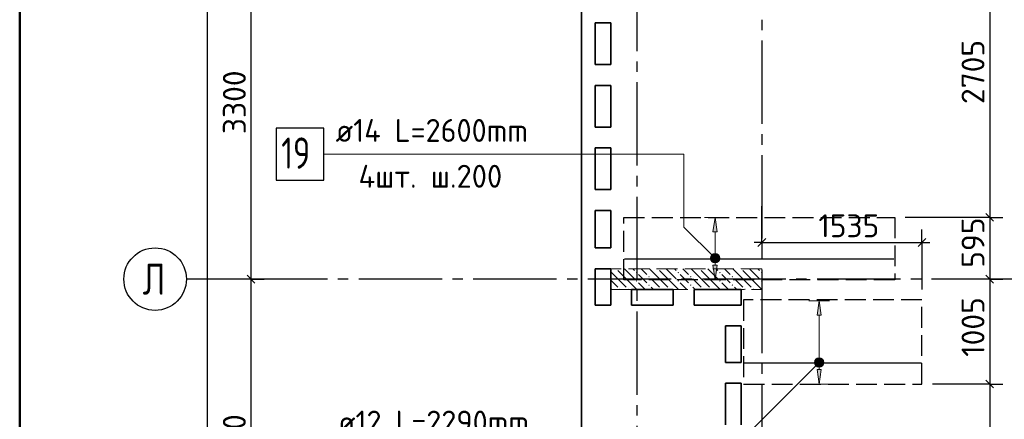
# Model space of a CAD drawing. Header units: millimetres. Extents: x 40580 to 1930067, y -240640 to 81020.
# Tile 267 of 656: x 761149 to 770600, y -202605 to -198768. Entities that reach past the tile are written whole.
import ezdxf

# ---------------------------------------------------------------- set-up
doc = ezdxf.new("R2010")
doc.units = ezdxf.units.MM
for name, pattern in [('______2', [270, 200, -70]), ('______5', [1100, 800, -100, 100, -100]), ('CENTER', [2, 1.25, -0.25, 0.25, -0.25])]:
    doc.linetypes.add(name, pattern=pattern)
for name, color, linetype, lineweight in [('Standard', 7, 'Continuous', 25), ('ДОП Верх по У', 7, 'Continuous', 25), ('ЖБ Перекрытие верхний уровень', 7, 'Continuous', 35), ('ОСИ', 7, 'CENTER', 15), ('Позиционная метка номер позиции', 7, 'Continuous', 13), ('Примечания', 7, 'Continuous', 13)]:
    doc.layers.add(name, color=color, linetype=linetype, lineweight=lineweight)
doc.layers.add('ЖБ Пилон', color=7, linetype='______2', lineweight=13, true_color=0xa0a0a0)
doc.styles.add('ISOCPEUR', font='isocpeur.ttf')

msp = doc.modelspace()

# ---------------------------------------------------------------- hatches: boundary and pattern name
at = {"layer": 'ДОП Верх по У', "linetype": 'Continuous', "lineweight": 13, "transparency": 33554687}
for points in [[(767844, -200805.6), (767824, -200665.6), (767804, -200805.6)], [(767786.5, -201065.6), (767861.5, -201065.6), (767856.2, -201046.8)], [(767786.5, -201065.6), (767856.2, -201046.8), (767791.7, -201046.8)], [(767791.7, -201084.3), (767861.5, -201065.6), (767786.5, -201065.6)], [(767791.7, -201046.8), (767856.2, -201046.8), (767842.7, -201033.3)], [(767791.7, -201046.8), (767842.7, -201033.3), (767805.2, -201033.3)], [(767791.7, -201084.3), (767856.2, -201084.3), (767861.5, -201065.6)], [(767805.2, -201097.8), (767856.2, -201084.3), (767791.7, -201084.3)], [(767805.2, -201033.3), (767842.7, -201033.3), (767824, -201028.1)], [(767805.2, -201097.8), (767842.7, -201097.8), (767856.2, -201084.3)], [(767842.7, -201097.8), (767805.2, -201097.8), (767824, -201103.1)], [(768843.2, -201605.6), (768823.2, -201465.6), (768803.2, -201605.6)], [(768785.7, -202065.6), (768860.7, -202065.6), (768855.5, -202046.8)], [(768785.7, -202065.6), (768855.5, -202046.8), (768791, -202046.8)], [(768791, -202084.3), (768860.7, -202065.6), (768785.7, -202065.6)], [(768791, -202046.8), (768855.5, -202046.8), (768842, -202033.3)], [(768791, -202046.8), (768842, -202033.3), (768804.5, -202033.3)], [(768791, -202084.3), (768855.5, -202084.3), (768860.7, -202065.6)], [(768804.5, -202033.3), (768842, -202033.3), (768823.2, -202028.1)], [(768804.5, -202097.8), (768855.5, -202084.3), (768791, -202084.3)], [(768804.5, -202097.8), (768842, -202097.8), (768855.5, -202084.3)], [(768842, -202097.8), (768804.5, -202097.8), (768823.2, -202103.1)]]:
    msp.add_hatch(color=7, dxfattribs=at).paths.add_polyline_path(points)
for points in [[(767844, -201125.6), (767824, -201265.6), (767804, -201125.6)], [(768843.2, -202125.6), (768823.2, -202265.6), (768803.2, -202125.6)]]:
    msp.add_hatch(color=7, dxfattribs=at).paths.add_polyline_path(points, flags=16)
at = {"layer": 'ЖБ Пилон', "linetype": 'Continuous', "lineweight": -3, "transparency": 33554687}
for points in [[(766873.6, -201158.6), (766870.2, -201162), (766866.8, -201158.6)], [(767063.7, -201195.5), (767070.2, -201189), (767076.7, -201195.5), (767070.2, -201202)], [(767273.6, -201158.6), (767270.2, -201162), (767266.8, -201158.6)], [(767463.7, -201195.5), (767470.2, -201189), (767476.7, -201195.5), (767470.2, -201202)], [(767673.6, -201158.6), (767670.2, -201162), (767666.8, -201158.6)], [(767863.7, -201195.5), (767870.2, -201189), (767876.7, -201195.5), (767870.2, -201202)], [(768073.6, -201158.6), (768070.2, -201162), (768066.8, -201158.6)], [(768263.7, -201195.5), (768270.2, -201189), (768273.2, -201192), (768273.2, -201198.9), (768270.2, -201202)], [(767063.7, -201275.5), (767070.2, -201269), (767076.7, -201275.5), (767070.2, -201282)], [(767183.7, -201235.5), (767190.2, -201229), (767196.7, -201235.5), (767190.2, -201242)], [(767183.7, -201315.5), (767190.2, -201309), (767196.7, -201315.5), (767190.2, -201322)], [(767463.7, -201275.5), (767470.2, -201269), (767476.7, -201275.5), (767470.2, -201282)], [(767583.7, -201235.5), (767590.2, -201229), (767596.7, -201235.5), (767590.2, -201242)], [(767583.7, -201315.5), (767590.2, -201309), (767596.7, -201315.5), (767590.2, -201322)], [(767863.7, -201275.5), (767870.2, -201269), (767876.7, -201275.5), (767870.2, -201282)], [(767983.7, -201235.5), (767990.2, -201229), (767996.7, -201235.5), (767990.2, -201242)], [(767983.7, -201315.5), (767990.2, -201309), (767996.7, -201315.5), (767990.2, -201322)], [(768263.7, -201275.5), (768270.2, -201269), (768273.2, -201272), (768273.2, -201278.9), (768270.2, -201282)], [(766903.7, -201355.5), (766910.2, -201349), (766916.7, -201355.5), (766913.5, -201358.6), (766906.8, -201358.6)], [(766983.7, -201355.5), (766990.2, -201349), (766996.7, -201355.5), (766993.5, -201358.6), (766986.8, -201358.6)], [(767303.7, -201355.5), (767310.2, -201349), (767316.7, -201355.5), (767313.5, -201358.6), (767306.8, -201358.6)], [(767383.7, -201355.5), (767390.2, -201349), (767396.7, -201355.5), (767393.5, -201358.6), (767386.8, -201358.6)], [(767703.7, -201355.5), (767710.2, -201349), (767716.7, -201355.5), (767713.5, -201358.6), (767706.8, -201358.6)], [(767783.7, -201355.5), (767790.2, -201349), (767796.7, -201355.5), (767793.5, -201358.6), (767786.8, -201358.6)], [(768103.7, -201355.5), (768110.2, -201349), (768116.7, -201355.5), (768113.5, -201358.6), (768106.8, -201358.6)], [(768183.7, -201355.5), (768190.2, -201349), (768196.7, -201355.5), (768193.5, -201358.6), (768186.8, -201358.6)]]:
    msp.add_hatch(color=7, dxfattribs=at).paths.add_polyline_path(points, flags=16)
at = {"layer": 'Позиционная метка номер позиции', "linetype": 'Continuous', "lineweight": 13, "transparency": 33554687}
for points in [[(767792.2, -201090.4), (767835.4, -201015.3), (767780.7, -201070)], [(767780.7, -201070), (767835.4, -201015.3), (767812.5, -201015.3)], [(767780.7, -201070), (767812.5, -201015.3), (767780.7, -201047.1)], [(767780.7, -201047.1), (767812.5, -201015.3), (767792.2, -201026.8)], [(767792.2, -201090.4), (767855.8, -201026.8), (767835.4, -201015.3)], [(767812.5, -201101.9), (767855.8, -201026.8), (767792.2, -201090.4)], [(767812.5, -201101.9), (767867.3, -201047.1), (767855.8, -201026.8)], [(767835.4, -201101.9), (767867.3, -201047.1), (767812.5, -201101.9)], [(767835.4, -201101.9), (767867.3, -201070), (767867.3, -201047.1)], [(767867.3, -201070), (767835.4, -201101.9), (767855.8, -201090.4)], [(768780, -202047.1), (768855.1, -202090.4), (768791.4, -202026.8)], [(768780, -202070), (768834.7, -202101.9), (768780, -202047.1)], [(768780, -202047.1), (768834.7, -202101.9), (768855.1, -202090.4)], [(768791.4, -202026.8), (768866.5, -202070), (768811.8, -202015.3)], [(768791.4, -202026.8), (768855.1, -202090.4), (768866.5, -202070)], [(768811.8, -202015.3), (768866.5, -202070), (768866.5, -202047.1)], [(768811.8, -202015.3), (768866.5, -202047.1), (768834.7, -202015.3)], [(768834.7, -202015.3), (768866.5, -202047.1), (768855.1, -202026.8)], [(768811.8, -202101.9), (768780, -202070), (768791.4, -202090.4)], [(768780, -202070), (768811.8, -202101.9), (768834.7, -202101.9)]]:
    msp.add_hatch(color=7, dxfattribs=at).paths.add_polyline_path(points)

# ---------------------------------------------------------------- linework, layer by layer
at = {"layer": 'Standard', "color": 7, "linetype": 'Continuous', "lineweight": -3, "transparency": 33554687}
for p, q in [((763369.8, -201258.6), (763369.8, -197958.6)), ((770460.2, -197958.6), (770460.2, -200665.6)), ((770460.2, -200665.6), (770460.2, -201258.6)), ((768273.2, -200906.8), (768198.2, -200906.8)), ((768273.2, -200906.8), (769810.2, -200906.8)), ((769810.2, -200906.8), (769885.2, -200906.8)), ((763369.8, -204558.6), (763369.8, -201258.6)), ((770460.2, -201258.6), (770460.2, -202265.6)), ((770460.2, -202265.6), (770460.2, -204065.6))]:
    msp.add_line(p, q, dxfattribs=at)
at = {"layer": 'Standard', "color": 251, "linetype": 'Continuous', "lineweight": -3, "true_color": 0x656565, "transparency": 33554687}
for p, q in [((768273.2, -200906.8), (768273.2, -200558.6)), ((770460.2, -200665.6), (770335.2, -200665.6)), ((770460.2, -200665.6), (770585.2, -200665.6)), ((768273.2, -200906.8), (768273.2, -200781.8)), ((769810.2, -200906.8), (769810.2, -200781.8)), ((768273.2, -200906.8), (768273.2, -201031.8)), ((769810.2, -200906.8), (769810.2, -201031.8)), ((769810.2, -200906.8), (769810.2, -201358.6)), ((763369.8, -201258.6), (763244.8, -201258.6)), ((763369.8, -201258.6), (763494.8, -201258.6)), ((770460.2, -201258.6), (770335.2, -201258.6)), ((770460.2, -201258.6), (770585.2, -201258.6)), ((770460.2, -202265.6), (770335.2, -202265.6)), ((770460.2, -202265.6), (770585.2, -202265.6))]:
    msp.add_line(p, q, dxfattribs=at)
at = {"layer": 'Standard', "color": 7, "linetype": 'Continuous', "lineweight": 25, "transparency": 33554687}
for p, q in [((770422.7, -200628.1), (770497.7, -200703.1)), ((768235.7, -200944.3), (768310.7, -200869.3)), ((769772.7, -200944.3), (769847.7, -200869.3)), ((763407.3, -201296.1), (763332.3, -201221.1)), ((770422.7, -201221.1), (770497.7, -201296.1)), ((770422.7, -202228.1), (770497.7, -202303.1))]:
    msp.add_line(p, q, dxfattribs=at)
at = {"layer": 'Standard', "color": 7, "linetype": 'Continuous', "lineweight": 50, "transparency": 33554687}
msp.add_lwpolyline([(761149.2, -181388.6), (800649.2, -181388.6), (800649.2, -239788.6), (761149.2, -239788.6), (761149.2, -181388.6)], close=True, dxfattribs=at)
at = {"layer": 'Standard', "color": 7, "linetype": 'Continuous', "lineweight": -3, "transparency": 33554687}
msp.add_lwpolyline([(762950.8, -229658.6), (762950.8, -206841.1), (762950.8, -206841.1), (762950.8, -183168.6)], dxfattribs=at)
at = {"layer": 'Standard', "color": 251, "linetype": 'Continuous', "lineweight": -3, "true_color": 0x656565, "transparency": 33554687}
for points in [[(770460.2, -200665.6), (770443.2, -200665.6), (770443.2, -200665.6), (770443.2, -200665.6), (770443.2, -200665.6), (770443.2, -200665.6), (770443.2, -200665.6), (770443.2, -200665.6), (770443.2, -200665.6), (770443.2, -200665.6), (770443.2, -200665.6), (770443.2, -200665.6), (770443.2, -200665.6), (770443.2, -200665.6), (770443.2, -200665.6), (770443.2, -200665.6), (770443.2, -200665.6), (770443.2, -200665.6), (770443.2, -200665.6), (770443.2, -200665.6), (770443.2, -200665.6), (770443.2, -200665.6), (770443.2, -200665.6), (770443.2, -200665.6), (770443.2, -200665.6), (770443.2, -200665.6), (770443.2, -200665.6), (770443.2, -200665.6), (770443.2, -200665.6), (770443.2, -200665.6), (770443.2, -200665.6), (770443.2, -200665.6), (770443.2, -200665.6), (769648.2, -200665.6)], [(763369.8, -201258.6), (763352.8, -201258.6), (763352.8, -201258.6), (763352.8, -201258.6), (763352.8, -201258.6), (763352.8, -201258.6), (763352.8, -201258.6), (763352.8, -201258.6), (763352.8, -201258.6), (763352.8, -201258.6), (763352.8, -201258.6), (763352.8, -201258.6), (763352.8, -201258.6), (762849.2, -201258.6)], [(770460.2, -201258.6), (770443.2, -201258.6), (770443.2, -201258.6), (770443.2, -201258.6), (770443.2, -201258.6), (770443.2, -201258.6), (770443.2, -201258.6), (770443.2, -201258.6), (770443.2, -201258.6), (770443.2, -201258.6), (770443.2, -201258.6), (770443.2, -201258.6), (770443.2, -201258.6), (770443.2, -201258.6), (770443.2, -201258.6), (770443.2, -201258.6), (770443.2, -201258.6), (770443.2, -201258.6), (770443.2, -201258.6), (770443.2, -201258.6), (770443.2, -201258.6), (770443.2, -201258.6), (770443.2, -201258.6), (770443.2, -201258.6), (770443.2, -201258.6), (770443.2, -201258.6), (770443.2, -201258.6), (770443.2, -201258.6), (770443.2, -201258.6), (770443.2, -201258.6), (770443.2, -201258.6), (770205.7, -201258.6)], [(770460.2, -202265.6), (770443.2, -202265.6), (770443.2, -202265.6), (770443.2, -202265.6), (770443.2, -202265.6), (770443.2, -202265.6), (770443.2, -202265.6), (770443.2, -202265.6), (770443.2, -202265.6), (770443.2, -202265.6), (770443.2, -202265.6), (770443.2, -202265.6), (770443.2, -202265.6), (770443.2, -202265.6), (770443.2, -202265.6), (770443.2, -202265.6), (770443.2, -202265.6), (770443.2, -202265.6), (770443.2, -202265.6), (770443.2, -202265.6), (770443.2, -202265.6), (770443.2, -202265.6), (770443.2, -202265.6), (770443.2, -202265.6), (770443.2, -202265.6), (770443.2, -202265.6), (770443.2, -202265.6), (770443.2, -202265.6), (770443.2, -202265.6), (769910.2, -202265.6)]]:
    msp.add_lwpolyline(points, dxfattribs=at)
at = {"layer": 'ДОП Верх по У', "color": 7, "linetype": 'Continuous', "lineweight": 13, "transparency": 33554687}
msp.add_line((764161.8, -200058.6), (766269.8, -200058.6), dxfattribs=at)
at = {"layer": 'ДОП Верх по У', "color": 251, "linetype": 'Continuous', "lineweight": 13, "true_color": 0x494949, "transparency": 33554687}
for p, q in [((767824, -200665.6), (767724, -200665.6)), ((767824, -200665.6), (767804, -200805.6)), ((767844, -200805.6), (767824, -200665.6)), ((767824, -200665.6), (767924, -200665.6)), ((767824, -200665.6), (767824, -200665.6)), ((767804, -200805.6), (767844, -200805.6)), ((767824, -201035.6), (767824, -200805.6)), ((767786.5, -201065.6), (767786.5, -201065.6)), ((767824, -201125.6), (767824, -201095.6)), ((767861.5, -201065.6), (767861.5, -201065.6)), ((767824, -201265.6), (767804, -201125.6)), ((767804, -201125.6), (767844, -201125.6)), ((767844, -201125.6), (767824, -201265.6)), ((767824, -201265.6), (767724, -201265.6)), ((767824, -201265.6), (767924, -201265.6)), ((767824, -201265.6), (767824, -201265.6)), ((768823.2, -201465.6), (768723.2, -201465.6)), ((768823.2, -201465.6), (768803.2, -201605.6)), ((768843.2, -201605.6), (768823.2, -201465.6)), ((768823.2, -201465.6), (768923.2, -201465.6)), ((768823.2, -201465.6), (768823.2, -201465.6)), ((768803.2, -201605.6), (768843.2, -201605.6)), ((768823.2, -202035.6), (768823.2, -201605.6)), ((768785.7, -202065.6), (768785.7, -202065.6)), ((768860.7, -202065.6), (768860.7, -202065.6)), ((768823.2, -202265.6), (768803.2, -202125.6)), ((768803.2, -202125.6), (768843.2, -202125.6)), ((768823.2, -202125.6), (768823.2, -202095.6)), ((768843.2, -202125.6), (768823.2, -202265.6)), ((768823.2, -202265.6), (768723.2, -202265.6)), ((768823.2, -202265.6), (768923.2, -202265.6)), ((768823.2, -202265.6), (768823.2, -202265.6))]:
    msp.add_line(p, q, dxfattribs=at)
at = {"layer": 'ДОП Верх по У', "color": 7, "linetype": 'Continuous', "lineweight": -3, "transparency": 33554687}
for p, q in [((769541.2, -201065.6), (766955.2, -201065.6)), ((769804.2, -202065.6), (768104.2, -202065.6))]:
    msp.add_line(p, q, dxfattribs=at)
at = {"layer": 'ДОП Верх по У', "color": 7, "linetype": 'Continuous', "lineweight": 25, "transparency": 33554687}
msp.add_lwpolyline([(763609.8, -200308.6), (764069.8, -200308.6), (764069.8, -199808.6), (763609.8, -199808.6), (763609.8, -200308.6)], dxfattribs=at)
at = {"layer": 'ДОП Верх по У', "color": 251, "linetype": 'Continuous', "lineweight": 13, "true_color": 0x494949, "transparency": 33554687}
for centre in [(767824, -201065.6), (768823.2, -202065.6)]:
    msp.add_circle(centre, 37.5, dxfattribs=at)
at = {"layer": 'ЖБ Перекрытие верхний уровень', "transparency": 33554687}
for p, q in [((766543.2, -183068.6), (766543.2, -207218.6)), ((766673.2, -199198.6), (766673.2, -198798.6)), ((766673.2, -198798.6), (766823.2, -198798.6)), ((766823.2, -198798.6), (766823.2, -199198.6)), ((766823.2, -199198.6), (766673.2, -199198.6)), ((766673.2, -199798.6), (766673.2, -199398.6)), ((766673.2, -199398.6), (766823.2, -199398.6)), ((766823.2, -199398.6), (766823.2, -199798.6)), ((766823.2, -199798.6), (766673.2, -199798.6)), ((766673.2, -200398.6), (766673.2, -199998.6)), ((766673.2, -199998.6), (766823.2, -199998.6)), ((766823.2, -199998.6), (766823.2, -200398.6)), ((766823.2, -200398.6), (766673.2, -200398.6)), ((766673.2, -200958.6), (766673.2, -200598.6)), ((766673.2, -200598.6), (766823.2, -200598.6)), ((766823.2, -200598.6), (766823.2, -200958.6)), ((766823.2, -200958.6), (766673.2, -200958.6)), ((766673.2, -201508.6), (766673.2, -201158.6)), ((766673.2, -201158.6), (766823.2, -201158.6)), ((766823.2, -201158.6), (766823.2, -201508.6)), ((767023.2, -201508.6), (767023.2, -201358.6)), ((767023.2, -201358.6), (767423.2, -201358.6)), ((767423.2, -201358.6), (767423.2, -201508.6)), ((767623.2, -201358.6), (768073.2, -201358.6)), ((767623.2, -201508.6), (767623.2, -201358.6)), ((768073.2, -201358.6), (768073.2, -201508.6)), ((766823.2, -201508.6), (766673.2, -201508.6)), ((767423.2, -201508.6), (767023.2, -201508.6)), ((768073.2, -201508.6), (767623.2, -201508.6)), ((767923.2, -201708.6), (768073.2, -201708.6)), ((767923.2, -202058.6), (767923.2, -201708.6)), ((768073.2, -201708.6), (768073.2, -202058.6)), ((768073.2, -202058.6), (767923.2, -202058.6)), ((767923.2, -202658.6), (767923.2, -202258.6)), ((767923.2, -202258.6), (768073.2, -202258.6)), ((768073.2, -202258.6), (768073.2, -202658.6))]:
    msp.add_line(p, q, dxfattribs=at)
at = {"layer": 'ЖБ Пилон', "color": 253, "linetype": '______2', "lineweight": 13, "true_color": 0xa0a0a0, "transparency": 33554687}
for p, q in [((768273.2, -201158.6), (766823.2, -201158.6)), ((766823.2, -201158.6), (766823.2, -201358.6)), ((768273.2, -201358.6), (768273.2, -201158.6)), ((766823.2, -201358.6), (768273.2, -201358.6))]:
    msp.add_line(p, q, dxfattribs=at)
at = {"layer": 'ЖБ Пилон', "color": 9, "linetype": 'Continuous', "lineweight": -3, "true_color": 0xc7c7c7, "transparency": 33554687}
for p, q in [((766890.2, -201255.5), (766823.2, -201188.5)), ((766890.2, -201175.5), (766970.2, -201255.5)), ((766970.2, -201175.5), (766953.3, -201158.6)), ((766970.2, -201175.5), (767050.2, -201255.5)), ((767033.3, -201158.6), (767050.2, -201175.5)), ((767130.2, -201255.5), (767090.2, -201215.5)), ((767113.3, -201158.6), (767170.2, -201215.5)), ((767290.2, -201255.5), (767193.3, -201158.6)), ((767290.2, -201175.5), (767370.2, -201255.5)), ((767370.2, -201175.5), (767353.3, -201158.6)), ((767370.2, -201175.5), (767450.2, -201255.5)), ((767433.3, -201158.6), (767450.2, -201175.5)), ((767530.2, -201255.5), (767490.2, -201215.5)), ((767513.3, -201158.6), (767570.2, -201215.5)), ((767690.2, -201255.5), (767593.3, -201158.6)), ((767690.2, -201175.5), (767770.2, -201255.5)), ((767770.2, -201175.5), (767753.3, -201158.6)), ((767770.2, -201175.5), (767850.2, -201255.5)), ((767833.3, -201158.6), (767850.2, -201175.5)), ((767930.2, -201255.5), (767890.2, -201215.5)), ((767913.3, -201158.6), (767970.2, -201215.5)), ((768090.2, -201255.5), (767993.3, -201158.6)), ((768090.2, -201175.5), (768170.2, -201255.5)), ((768170.2, -201175.5), (768153.3, -201158.6)), ((768170.2, -201175.5), (768250.2, -201255.5)), ((768233.3, -201158.6), (768250.2, -201175.5)), ((766823.2, -201268.5), (766890.2, -201335.5)), ((766890.2, -201255.5), (766970.2, -201335.5)), ((766970.2, -201255.5), (767073.3, -201358.6)), ((767090.2, -201295.5), (767153.3, -201358.6)), ((767170.2, -201295.5), (767130.2, -201255.5)), ((767210.2, -201255.5), (767290.2, -201335.5)), ((767290.2, -201255.5), (767370.2, -201335.5)), ((767370.2, -201255.5), (767473.3, -201358.6)), ((767490.2, -201295.5), (767553.3, -201358.6)), ((767570.2, -201295.5), (767530.2, -201255.5)), ((767610.2, -201255.5), (767690.2, -201335.5)), ((767690.2, -201255.5), (767770.2, -201335.5)), ((767770.2, -201255.5), (767873.3, -201358.6)), ((767890.2, -201295.5), (767953.3, -201358.6)), ((767970.2, -201295.5), (767930.2, -201255.5)), ((768010.2, -201255.5), (768090.2, -201335.5)), ((768090.2, -201255.5), (768170.2, -201335.5)), ((768170.2, -201255.5), (768273.2, -201358.5)), ((766823.2, -201348.5), (766833.3, -201358.6)), ((767210.2, -201335.5), (767233.3, -201358.6)), ((767610.2, -201335.5), (767633.3, -201358.6)), ((768010.2, -201335.5), (768033.3, -201358.6))]:
    msp.add_line(p, q, dxfattribs=at)
at = {"layer": 'ОСИ', "color": 8, "linetype": '______5', "lineweight": -3, "transparency": 33554687}
for p, q in [((768273.2, -182468.6), (768273.2, -233188.6)), ((767073.2, -182868.6), (767073.2, -233188.6)), ((781703.2, -201258.6), (762749.2, -201258.6))]:
    msp.add_line(p, q, dxfattribs=at)
at = {"layer": 'ОСИ', "color": 7, "linetype": 'Continuous', "lineweight": -3, "transparency": 33554687}
msp.add_circle((762449.2, -201258.6), 300, dxfattribs=at)
at = {"layer": 'Позиционная метка номер позиции', "color": 7, "linetype": 'Continuous', "lineweight": 13, "transparency": 33554687}
for p, q in [((767792.2, -201026.8), (767792.2, -201026.8)), ((767855.8, -201026.8), (767855.8, -201026.8)), ((767792.2, -201090.4), (767792.2, -201090.4)), ((767855.8, -201090.4), (767855.8, -201090.4)), ((768791.4, -202026.8), (768791.4, -202026.8)), ((768855.1, -202026.8), (768855.1, -202026.8)), ((768791.4, -202090.4), (768791.4, -202090.4)), ((768855.1, -202090.4), (768855.1, -202090.4))]:
    msp.add_line(p, q, dxfattribs=at)
for points in [[(767824, -201058.6), (767524, -200758.6), (767524, -200058.6), (764069.8, -200058.6)], [(764069.8, -202858.6), (768023.2, -202858.6), (768823.2, -202058.6)]]:
    msp.add_lwpolyline(points, dxfattribs=at)
for centre in [(767824, -201058.6), (768823.2, -202058.6)]:
    msp.add_circle(centre, 45, dxfattribs=at)
at = {"layer": 'Примечания', "color": 7, "linetype": '______2', "lineweight": -3, "transparency": 33554687}
for p, q in [((766948.2, -200665.6), (769548.2, -200665.6)), ((766948.2, -201265.6), (766948.2, -200665.6)), ((769548.2, -200665.6), (769548.2, -201265.6)), ((769548.2, -201265.6), (766948.2, -201265.6)), ((769810.2, -201458.6), (768098.2, -201458.6)), ((768098.2, -201458.6), (768098.2, -202265.6)), ((769810.2, -202265.6), (769810.2, -201458.6)), ((768098.2, -202265.6), (769810.2, -202265.6))]:
    msp.add_line(p, q, dxfattribs=at)

# ---------------------------------------------------------------- texts
at = {"layer": 'Standard', "color": 7, "linetype": 'Continuous', "lineweight": 25, "transparency": 33554687, "char_height": 220, "attachment_point": 7, "rotation": 90, "style": 'ISOCPEUR'}
for s, insert, width in [('2705', (770410.2, -199577.8), 657.058), ('3300', (763319.8, -199866.6), 641.464), ('595', (770410.2, -201149.7), 500.82), ('1005', (770410.2, -202004.4), 610.165), ('3300', (763319.8, -203166.6), 641.476)]:
    msp.add_mtext(s, dxfattribs=dict(at, insert=insert, width=width))
at = {"layer": 'Standard', "color": 7, "linetype": 'Continuous', "lineweight": 25, "transparency": 33554687, "insert": (768815.1, -200856.8), "char_height": 220, "width": 579.012, "attachment_point": 7, "style": 'ISOCPEUR'}
msp.add_mtext('1535', dxfattribs=at)
at = {"layer": 'ДОП Верх по У', "color": 7, "linetype": 'Continuous', "lineweight": 13, "transparency": 33554687, "attachment_point": 7, "style": 'ISOCPEUR'}
for s, insert, char_height, width in [('\\W0.96;ø14 L=2600mm ', (764181.8, -199941.2), 220, 2173.901), ('\\W0.75;19', (763659.8, -200198.6), 300, 472.649), ('\\W0.97;4шт. ш.200 ', (764401.8, -200381.2), 220, 1735.063), ('\\W0.96;ø12 L=2290mm ', (764203.8, -202741.2), 220, 2152.025)]:
    msp.add_mtext(s, dxfattribs=dict(at, insert=insert, char_height=char_height, width=width))
at = {"layer": 'ОСИ', "color": 7, "linetype": 'Continuous', "lineweight": 25, "transparency": 33554687, "insert": (762329.2, -201408.6), "char_height": 300, "width": 359.83, "attachment_point": 7, "style": 'ISOCPEUR'}
msp.add_mtext('\\W0.80;Л', dxfattribs=at)

doc.saveas('drawing.dxf')
